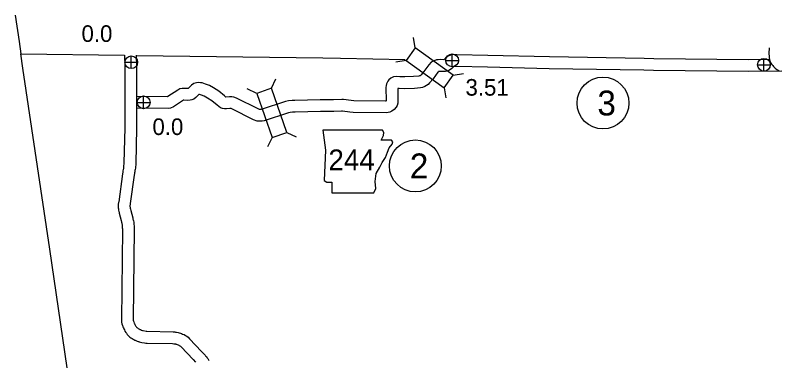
# Model space of a CAD drawing. Extents: x -939622 to -934245, y 1383184 to 1385301.
# Drawn here: x -936502.7 to -936444.3, y 1384951.9 to 1384978.3 of the extents above; entities that cross this region are included whole.
import ezdxf

# ---------------------------------------------------------------- set-up
doc = ezdxf.new("R2010")
doc.units = 0
for name, color, linetype in [('1', 7, 'Continuous'), ('10', 7, 'Continuous'), ('2', 7, 'Continuous'), ('20', 7, 'Continuous'), ('21', 7, 'Continuous'), ('25', 7, 'Continuous'), ('26', 7, 'Continuous'), ('27', 7, 'Continuous')]:
    doc.layers.add(name, color=color, linetype=linetype)

msp = doc.modelspace()

# ---------------------------------------------------------------- linework, layer by layer
at = {"layer": '1'}
for points in [[(-936502.66, 1384978.267), (-936502.355, 1384976.269), (-936502.244, 1384975.322)], [(-936502.082, 1384974.221), (-936502.244, 1384975.322)], [(-936494.07, 1384919.67), (-936500.012, 1384960.421), (-936502.082, 1384974.221)]]:
    msp.add_lwpolyline(points, dxfattribs=at)
at = {"layer": '10'}
for points in [[(-936445.125, 1384975.778), (-936445.13, 1384975.354), (-936445.118, 1384975.125), (-936445.106, 1384975.022), (-936445.091, 1384974.905), (-936445.054, 1384974.783), (-936444.982, 1384974.62), (-936444.909, 1384974.524), (-936444.843, 1384974.431), (-936444.778, 1384974.372), (-936444.727, 1384974.32), (-936444.648, 1384974.228), (-936444.524, 1384974.141), (-936444.387, 1384974.061)], [(-936494.299, 1384974.817), (-936494.298, 1384975.227)], [(-936493.399, 1384974.813), (-936493.398, 1384975.223)], [(-936468.945, 1384975.262), (-936469.22, 1384975.268), (-936469.426, 1384975.231), (-936469.676, 1384975.119), (-936469.829, 1384974.99), (-936469.948, 1384974.875), (-936469.954, 1384974.87), (-936470.217, 1384974.888), (-936470.391, 1384974.879), (-936470.517, 1384974.856), (-936470.695, 1384974.801), (-936470.921, 1384974.678), (-936471.092, 1384974.497), (-936471.465, 1384973.988), (-936471.688, 1384973.726), (-936471.736, 1384973.681), (-936471.766, 1384973.658), (-936471.792, 1384973.642), (-936471.809, 1384973.636), (-936471.858, 1384973.627), (-936472.253, 1384973.585), (-936472.914, 1384973.561), (-936473.293, 1384973.579), (-936473.583, 1384973.607), (-936473.783, 1384973.579), (-936473.985, 1384973.481), (-936474.146, 1384973.349), (-936474.23, 1384973.232), (-936474.324, 1384973.037), (-936474.355, 1384972.898), (-936474.367, 1384972.764), (-936474.358, 1384971.734), (-936474.376, 1384971.725), (-936474.384, 1384971.723), (-936474.394, 1384971.722), (-936476.816, 1384971.74), (-936477.013, 1384971.759), (-936477.597, 1384971.84), (-936477.74, 1384971.848), (-936478.362, 1384971.822), (-936479.368, 1384971.817)], [(-936445.073, 1384974.887), (-936446.702, 1384974.866), (-936453.925, 1384974.957), (-936454.653, 1384974.969), (-936461.891, 1384975.09), (-936466.589, 1384975.204), (-936468.945, 1384975.262)], [(-936494.299, 1384974.815), (-936494.304, 1384969.669), (-936494.37, 1384967.008), (-936494.388, 1384966.712), (-936494.4, 1384966.639), (-936494.412, 1384966.561), (-936494.425, 1384966.49), (-936494.446, 1384966.397), (-936494.459, 1384966.289), (-936494.468, 1384966.167), (-936494.768, 1384964.044), (-936494.78, 1384963.979), (-936494.787, 1384963.935), (-936494.797, 1384963.869), (-936494.809, 1384963.774), (-936494.805, 1384963.695), (-936494.805, 1384963.647), (-936494.8, 1384963.561), (-936494.791, 1384963.516), (-936494.79, 1384963.498), (-936494.786, 1384963.449), (-936494.778, 1384963.394), (-936494.756, 1384963.304), (-936494.733, 1384963.236), (-936494.722, 1384963.177), (-936494.574, 1384962.607), (-936494.549, 1384962.491), (-936494.527, 1384962.416), (-936494.52, 1384962.387), (-936494.516, 1384962.368), (-936494.514, 1384962.346), (-936494.509, 1384962.296), (-936494.505, 1384962.236), (-936494.497, 1384962.191), (-936494.496, 1384962.16), (-936494.492, 1384962.109), (-936494.489, 1384962.058), (-936494.477, 1384961.97), (-936494.474, 1384961.917), (-936494.561, 1384955.065), (-936494.544, 1384954.855), (-936494.523, 1384954.715), (-936494.478, 1384954.593), (-936494.439, 1384954.507), (-936494.407, 1384954.431), (-936494.373, 1384954.355), (-936494.333, 1384954.276), (-936494.286, 1384954.173), (-936494.228, 1384954.069), (-936494.183, 1384954.004), (-936494.114, 1384953.899), (-936494.025, 1384953.809), (-936493.913, 1384953.701), (-936493.828, 1384953.658), (-936493.796, 1384953.633), (-936493.73, 1384953.594), (-936493.655, 1384953.548), (-936493.611, 1384953.527), (-936493.546, 1384953.485), (-936493.519, 1384953.476), (-936493.363, 1384953.405), (-936493.276, 1384953.377), (-936493.228, 1384953.366), (-936493.193, 1384953.352), (-936493.112, 1384953.324), (-936492.994, 1384953.294), (-936492.787, 1384953.265), (-936492.707, 1384953.256), (-936492.61, 1384953.255), (-936492.584, 1384953.258), (-936490.654, 1384953.217), (-936490.562, 1384953.209), (-936490.502, 1384953.202), (-936490.468, 1384953.2), (-936490.437, 1384953.193), (-936490.403, 1384953.185), (-936490.355, 1384953.167), (-936490.298, 1384953.147), (-936490.228, 1384953.115), (-936490.177, 1384953.096), (-936490.15, 1384953.079), (-936490.087, 1384953.036), (-936490.046, 1384953.008), (-936489.998, 1384952.959), (-936489.091, 1384951.991), (-936488.9, 1384951.787)], [(-936493.399, 1384974.815), (-936493.404, 1384969.658), (-936493.47, 1384966.969), (-936493.492, 1384966.61), (-936493.511, 1384966.497), (-936493.524, 1384966.414), (-936493.542, 1384966.311), (-936493.558, 1384966.241), (-936493.563, 1384966.199), (-936493.573, 1384966.069), (-936493.879, 1384963.902), (-936493.892, 1384963.829), (-936493.898, 1384963.795), (-936493.906, 1384963.741), (-936493.906, 1384963.74), (-936493.905, 1384963.716), (-936493.905, 1384963.676), (-936493.897, 1384963.631), (-936493.892, 1384963.565), (-936493.892, 1384963.557), (-936493.891, 1384963.555), (-936493.861, 1384963.467), (-936493.843, 1384963.375), (-936493.698, 1384962.815), (-936493.677, 1384962.714), (-936493.658, 1384962.651), (-936493.641, 1384962.583), (-936493.622, 1384962.488), (-936493.618, 1384962.426), (-936493.612, 1384962.373), (-936493.61, 1384962.344), (-936493.601, 1384962.293), (-936493.597, 1384962.209), (-936493.595, 1384962.171), (-936493.593, 1384962.149), (-936493.581, 1384962.056), (-936493.574, 1384961.941), (-936493.66, 1384955.096), (-936493.649, 1384954.957), (-936493.647, 1384954.941), (-936493.645, 1384954.937), (-936493.613, 1384954.866), (-936493.58, 1384954.786), (-936493.56, 1384954.742), (-936493.524, 1384954.669), (-936493.482, 1384954.58), (-936493.463, 1384954.546), (-936493.437, 1384954.508), (-936493.411, 1384954.468), (-936493.392, 1384954.449), (-936493.385, 1384954.442), (-936493.339, 1384954.419), (-936493.287, 1384954.378), (-936493.27, 1384954.368), (-936493.225, 1384954.34), (-936493.168, 1384954.313), (-936493.149, 1384954.301), (-936493.1, 1384954.284), (-936493.042, 1384954.248), (-936493.04, 1384954.247), (-936493.031, 1384954.244), (-936492.954, 1384954.225), (-936492.935, 1384954.218), (-936492.906, 1384954.21), (-936492.664, 1384954.157), (-936492.655, 1384954.156), (-936492.65, 1384954.156), (-936492.617, 1384954.159), (-936490.606, 1384954.116), (-936490.471, 1384954.105), (-936490.423, 1384954.099), (-936490.343, 1384954.095), (-936490.236, 1384954.071), (-936490.139, 1384954.048), (-936490.043, 1384954.011), (-936489.963, 1384953.983), (-936489.884, 1384953.947), (-936489.773, 1384953.905), (-936489.657, 1384953.832), (-936489.576, 1384953.777), (-936489.462, 1384953.697), (-936489.349, 1384953.583), (-936488.435, 1384952.607), (-936488.252, 1384952.412), (-936488.175, 1384952.334), (-936488.128, 1384952.281), (-936488.072, 1384952.228), (-936488.026, 1384952.164), (-936487.966, 1384952.085), (-936487.943, 1384952.032), (-936487.935, 1384952.02), (-936487.91, 1384951.978), (-936487.884, 1384951.939)], [(-936468.968, 1384974.362), (-936469.149, 1384974.366), (-936469.158, 1384974.365), (-936469.193, 1384974.349), (-936469.225, 1384974.321), (-936469.369, 1384974.183), (-936469.554, 1384974.049), (-936469.697, 1384973.999), (-936469.83, 1384973.969), (-936469.952, 1384973.968), (-936470.224, 1384973.986), (-936470.287, 1384973.983), (-936470.303, 1384973.98), (-936470.343, 1384973.968), (-936470.365, 1384973.956), (-936470.4, 1384973.919), (-936470.758, 1384973.429), (-936471.033, 1384973.107), (-936471.153, 1384972.993), (-936471.263, 1384972.91), (-936471.398, 1384972.829), (-936471.564, 1384972.766), (-936471.728, 1384972.735), (-936472.19, 1384972.687), (-936472.918, 1384972.66), (-936473.358, 1384972.681), (-936473.466, 1384972.691), (-936473.456, 1384971.568), (-936473.514, 1384971.395), (-936473.586, 1384971.251), (-936473.729, 1384971.074), (-936473.905, 1384970.949), (-936474.067, 1384970.879), (-936474.191, 1384970.841), (-936474.334, 1384970.821), (-936476.862, 1384970.84), (-936477.118, 1384970.865), (-936477.684, 1384970.944), (-936477.746, 1384970.947), (-936478.341, 1384970.923), (-936479.363, 1384970.917)], [(-936444.154, 1384974), (-936446.701, 1384973.966), (-936453.939, 1384974.057), (-936454.668, 1384974.069), (-936461.909, 1384974.19), (-936466.607, 1384974.304), (-936468.968, 1384974.362)], [(-936479.378, 1384971.817), (-936481.309, 1384971.763), (-936481.515, 1384971.763), (-936481.805, 1384971.747), (-936482.04, 1384971.693), (-936483.878, 1384971.083), (-936483.883, 1384971.082), (-936483.939, 1384971.081), (-936484.014, 1384971.082), (-936484.129, 1384971.119), (-936485.773, 1384971.951), (-936485.966, 1384972.018), (-936486.141, 1384972.048), (-936486.306, 1384972.052), (-936486.58, 1384972.029), (-936486.693, 1384972.117), (-936487.114, 1384972.467), (-936487.519, 1384972.73), (-936487.845, 1384972.903), (-936488.131, 1384973.024), (-936488.384, 1384973.101), (-936488.525, 1384973.125), (-936488.666, 1384973.133), (-936488.816, 1384973.121), (-936489.021, 1384973.074), (-936489.208, 1384972.946), (-936489.469, 1384972.675), (-936489.484, 1384972.675), (-936489.79, 1384972.688), (-936489.928, 1384972.681), (-936490.091, 1384972.648), (-936490.26, 1384972.563), (-936491.015, 1384972.069), (-936491.051, 1384972.054), (-936493.402, 1384972.074)], [(-936479.353, 1384970.917), (-936481.297, 1384970.863), (-936481.489, 1384970.863), (-936481.679, 1384970.852), (-936481.798, 1384970.825), (-936483.664, 1384970.205), (-936483.805, 1384970.183), (-936483.938, 1384970.181), (-936484.077, 1384970.183), (-936484.207, 1384970.199), (-936484.471, 1384970.283), (-936486.126, 1384971.121), (-936486.19, 1384971.144), (-936486.228, 1384971.15), (-936486.279, 1384971.151), (-936486.546, 1384971.128), (-936486.69, 1384971.129), (-936486.833, 1384971.151), (-936487, 1384971.215), (-936487.257, 1384971.415), (-936487.649, 1384971.741), (-936487.976, 1384971.953), (-936488.233, 1384972.09), (-936488.438, 1384972.177), (-936488.591, 1384972.223), (-936488.627, 1384972.23), (-936488.648, 1384972.231), (-936488.875, 1384971.995), (-936489.037, 1384971.871), (-936489.175, 1384971.813), (-936489.32, 1384971.781), (-936489.485, 1384971.774), (-936489.787, 1384971.787), (-936489.801, 1384971.787), (-936489.81, 1384971.782), (-936490.593, 1384971.27), (-936490.81, 1384971.18), (-936490.952, 1384971.153), (-936493.403, 1384971.174)]]:
    msp.add_lwpolyline(points, dxfattribs=at)
at = {"layer": '2'}
for points in [[(-936502.244, 1384975.322), (-936494.314, 1384975.216)], [(-936493.403, 1384975.204), (-936479.175, 1384975.014)], [(-936479.175, 1384975.014), (-936477.831, 1384974.987), (-936472.899, 1384974.889)]]:
    msp.add_lwpolyline(points, dxfattribs=at)
at = {"layer": '20'}
for p, q in [((-936472.132, 1384975.786), (-936472.261, 1384976.567)), ((-936472.824, 1384974.821), (-936473.606, 1384974.692)), ((-936483.112, 1384972.7), (-936482.768, 1384973.414)), ((-936469.236, 1384973.709), (-936468.454, 1384973.838)), ((-936484.233, 1384972.308), (-936484.947, 1384972.652)), ((-936469.928, 1384972.744), (-936469.799, 1384971.962)), ((-936481.935, 1384969.336), (-936481.222, 1384968.992)), ((-936483.057, 1384968.944), (-936483.401, 1384968.23))]:
    msp.add_line(p, q, dxfattribs=at)
for points in [[(-936469.236, 1384973.709), (-936472.132, 1384975.786), (-936472.824, 1384974.821), (-936469.928, 1384972.744)], [(-936481.935, 1384969.336), (-936483.112, 1384972.7), (-936484.233, 1384972.308), (-936483.057, 1384968.944)]]:
    msp.add_lwpolyline(points, close=True, dxfattribs=at)
at = {"layer": '21'}
msp.add_lwpolyline([(-936479.196, 1384969.498), (-936478.968, 1384967.975), (-936479.069, 1384965.666), (-936478.866, 1384965.539), (-936478.486, 1384965.539), (-936478.486, 1384964.727), (-936475.288, 1384964.727), (-936475.136, 1384965.057), (-936475.187, 1384965.59), (-936475.111, 1384966.199), (-936474.831, 1384966.681), (-936474.654, 1384967.036), (-936474.4, 1384967.417), (-936474.248, 1384967.823), (-936474.121, 1384968.153), (-936473.893, 1384968.432), (-936473.842, 1384968.61), (-936473.943, 1384968.737), (-936474.73, 1384968.737), (-936474.552, 1384969.092), (-936474.527, 1384969.32), (-936474.632, 1384969.496)], close=True, dxfattribs=at)
at = {"layer": '26'}
for p, q in [((-936493.807, 1384974.196), (-936493.807, 1384975.171)), ((-936469.312, 1384974.339), (-936469.312, 1384975.314)), ((-936494.295, 1384974.684), (-936493.32, 1384974.684)), ((-936469.799, 1384974.827), (-936468.824, 1384974.827)), ((-936445.512, 1384974.002), (-936445.512, 1384974.977)), ((-936446, 1384974.49), (-936445.025, 1384974.49)), ((-936493.348, 1384971.625), (-936492.373, 1384971.625)), ((-936492.86, 1384971.137), (-936492.86, 1384972.112))]:
    msp.add_line(p, q, dxfattribs=at)
for centre in [(-936493.807, 1384974.684), (-936469.312, 1384974.827), (-936445.512, 1384974.49), (-936492.86, 1384971.625)]:
    msp.add_circle(centre, 0.487, dxfattribs=at)
at = {"layer": '27'}
for centre in [(-936457.801, 1384971.572), (-936472.12, 1384966.773)]:
    msp.add_circle(centre, 1.98, dxfattribs=at)

# ---------------------------------------------------------------- texts
at = {"layer": '21'}
msp.add_text('244', height=1.584, dxfattribs=at).set_placement((-936478.755, 1384966.445))
at = {"layer": '25'}
for s, p in [('0.0', (-936497.604, 1384976.236)), ('3.51', (-936468.293, 1384972.135)), ('0.0', (-936492.189, 1384969.131))]:
    msp.add_text(s, height=1.2672, dxfattribs=at).set_placement(p)
at = {"layer": '27'}
for s, p in [('3', (-936458.228, 1384970.623)), ('2', (-936472.547, 1384965.823))]:
    msp.add_text(s, height=1.901, rotation=359.9, dxfattribs=at).set_placement(p)

doc.saveas('drawing.dxf')
